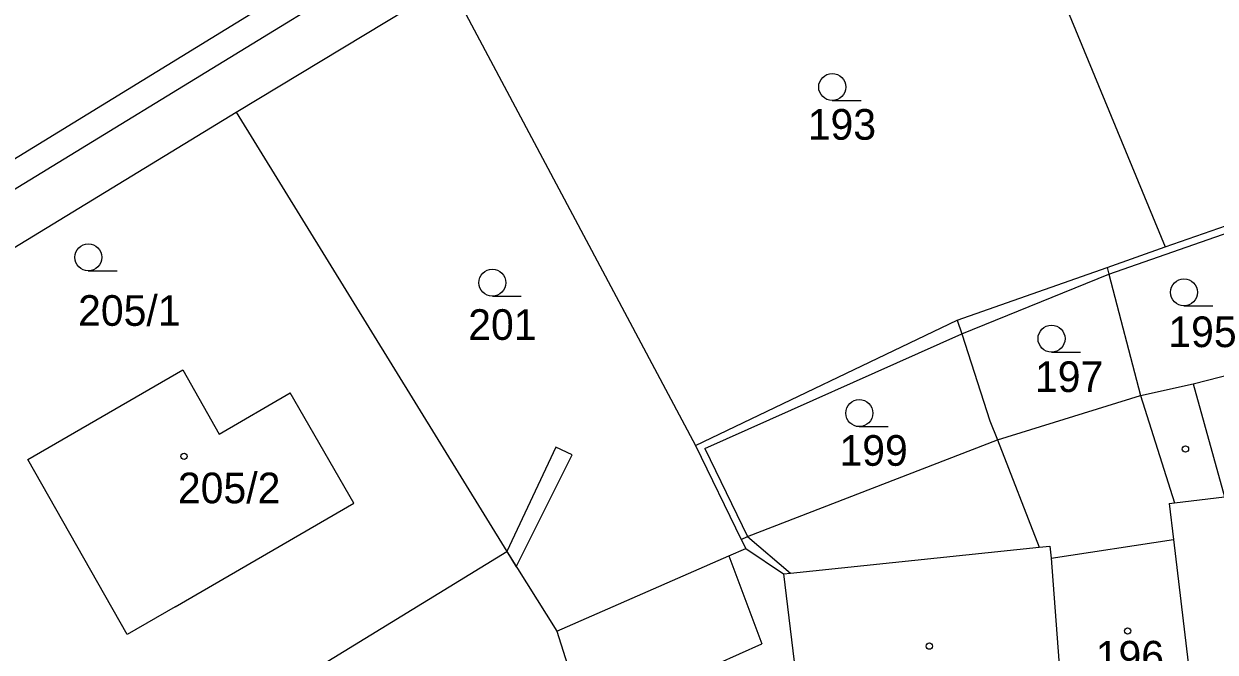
# Model space of a CAD drawing. Extents: x -785744 to -782822, y -1067550 to -1063910.
# Drawn here: x -783751.1 to -783685, y -1065251.5 to -1065216.7 of the extents above; entities that cross this region are included whole.
import ezdxf

# ---------------------------------------------------------------- set-up
doc = ezdxf.new("R2010")
doc.units = 0
for name, color, linetype in [('Hranice parcel', 7, 'Continuous'), ('Parcelní čísla', 7, 'Continuous'), ('Vnitřní kresba', 7, 'Continuous'), ('Věcná břemena k části', 7, 'Continuous'), ('Značky budov', 7, 'Continuous'), ('Značky kultur', 7, 'Continuous')]:
    doc.layers.add(name, color=color, linetype=linetype)

msp = doc.modelspace()

# ---------------------------------------------------------------- linework, layer by layer
at = {"layer": 'Hranice parcel'}
for points in [[(-783699.64, -1065200.28), (-783687.75, -1065229.06)], [(-783782.97, -1065245.03), (-783714.74, -1065203.31)], [(-783739.3, -1065221.59), (-783727.47, -1065214.44)], [(-783727.47, -1065214.44), (-783713.82, -1065240.08)], [(-783761.49, -1065235.11), (-783739.3, -1065221.59)], [(-783739.3, -1065221.59), (-783724.29, -1065245.95)], [(-783687.75, -1065229.06), (-783683.5, -1065227.58)], [(-783690.98, -1065230.2), (-783687.75, -1065229.06)], [(-783699.29, -1065233.13), (-783690.98, -1065230.2)], [(-783690.98, -1065230.2), (-783690.88, -1065230.58)], [(-783690.88, -1065230.58), (-783689.12, -1065237.31)], [(-783713.82, -1065240.08), (-783699.29, -1065233.13)], [(-783699.29, -1065233.13), (-783699.03, -1065233.88)], [(-783699.03, -1065233.88), (-783697.48, -1065238.71)], [(-783686.2, -1065236.66), (-783681.65, -1065235.5)], [(-783750.87, -1065240.86), (-783742.27, -1065235.88)], [(-783742.27, -1065235.88), (-783740.25, -1065239.44)], [(-783689.12, -1065237.31), (-783686.2, -1065236.66)], [(-783740.25, -1065239.44), (-783736.31, -1065237.15)], [(-783732.77, -1065243.27), (-783736.31, -1065237.15)], [(-783689.12, -1065237.31), (-783687.23, -1065243.26)], [(-783697.48, -1065238.71), (-783697.06, -1065239.77)], [(-783713.82, -1065240.08), (-783711.28, -1065245.29)], [(-783710.93, -1065245.12), (-783697.06, -1065239.77)], [(-783697.06, -1065239.77), (-783694.74, -1065245.72)], [(-783746.98, -1065247.7), (-783750.87, -1065240.86)], [(-783742.7, -1065249.02), (-783732.77, -1065243.27)], [(-783687.53, -1065243.3), (-783687.23, -1065243.26)], [(-783687.53, -1065243.3), (-783687.29, -1065245.28)], [(-783711.28, -1065245.29), (-783710.93, -1065245.12)], [(-783711.28, -1065245.29), (-783711.03, -1065245.79)], [(-783694.09, -1065246.32), (-783687.29, -1065245.28)], [(-783687.29, -1065245.28), (-783685.98, -1065256.32)], [(-783739.71, -1065255.39), (-783724.29, -1065245.95)], [(-783724.29, -1065245.95), (-783721.52, -1065250.37)], [(-783711.96, -1065246.2), (-783711.03, -1065245.79)], [(-783711.03, -1065245.79), (-783708.94, -1065247.2)], [(-783694.74, -1065245.72), (-783694.15, -1065245.66)], [(-783694.15, -1065245.66), (-783694.09, -1065246.32)], [(-783721.52, -1065250.37), (-783711.96, -1065246.2)], [(-783694.09, -1065246.32), (-783693.26, -1065257.18)], [(-783708.94, -1065247.2), (-783707.51, -1065258.93)], [(-783745.36, -1065250.56), (-783746.98, -1065247.7)], [(-783742.7, -1065249.02), (-783745.36, -1065250.56)], [(-783721.52, -1065250.37), (-783718.25, -1065260.64)]]:
    msp.add_lwpolyline(points, dxfattribs=at)
at = {"layer": 'Vnitřní kresba'}
for points in [[(-783792.68, -1065249.36), (-783715.52, -1065202.03)], [(-783690.88, -1065230.58), (-783683.4, -1065227.97)], [(-783699.03, -1065233.88), (-783690.88, -1065230.58)], [(-783713.3, -1065240.25), (-783699.03, -1065233.88)], [(-783686.2, -1065236.66), (-783684.46, -1065242.92)], [(-783697.06, -1065239.77), (-783689.12, -1065237.31)], [(-783713.3, -1065240.25), (-783710.93, -1065245.12)], [(-783687.23, -1065243.26), (-783684.46, -1065242.92)], [(-783710.93, -1065245.12), (-783708.54, -1065247.15)], [(-783708.54, -1065247.15), (-783694.74, -1065245.72)], [(-783711.96, -1065246.2), (-783710.13, -1065251.08)], [(-783708.94, -1065247.2), (-783708.54, -1065247.15)], [(-783712.62, -1065252.18), (-783710.13, -1065251.08)]]:
    msp.add_lwpolyline(points, dxfattribs=at)
at = {"layer": 'Věcná břemena k části'}
for points in [[(-783721.56, -1065240.16), (-783724.29, -1065245.95)], [(-783723.76, -1065246.8), (-783720.66, -1065240.6)], [(-783720.66, -1065240.6), (-783721.56, -1065240.16)], [(-783724.29, -1065245.95), (-783723.76, -1065246.8)]]:
    msp.add_lwpolyline(points, dxfattribs=at)
at = {"layer": 'Značky budov'}
for centre in [(-783686.63, -1065240.27), (-783742.2, -1065240.68), (-783689.84, -1065250.36), (-783700.84, -1065251.2)]:
    msp.add_circle(centre, 0.175, dxfattribs=at)
at = {"layer": 'Značky kultur'}
for p, q in [((-783706.23, -1065220.95), (-783704.63, -1065220.95)), ((-783747.51, -1065230.39), (-783745.91, -1065230.39)), ((-783725.09, -1065231.8), (-783723.49, -1065231.8)), ((-783686.71, -1065232.33), (-783685.11, -1065232.33)), ((-783694.06, -1065234.9), (-783692.46, -1065234.9)), ((-783704.73, -1065239.03), (-783703.13, -1065239.03))]:
    msp.add_line(p, q, dxfattribs=at)
for centre in [(-783706.23, -1065220.2), (-783747.51, -1065229.64), (-783725.09, -1065231.05), (-783686.71, -1065231.58), (-783694.06, -1065234.15), (-783704.73, -1065238.28)]:
    msp.add_circle(centre, 0.75, dxfattribs=at)

# ---------------------------------------------------------------- texts
at = {"layer": 'Parcelní čísla'}
for s, p in [('193', (-783707.59, -1065223.12)), ('205/1', (-783748.08, -1065233.44)), ('201', (-783726.43, -1065234.22)), ('195', (-783687.58, -1065234.62)), ('197', (-783694.98, -1065237.11)), ('199', (-783705.83, -1065241.2)), ('205/2', (-783742.54, -1065243.28)), ('196', (-783691.61, -1065252.61))]:
    msp.add_text(s, height=1.7, dxfattribs=at).set_placement(p)

doc.saveas('drawing.dxf')
